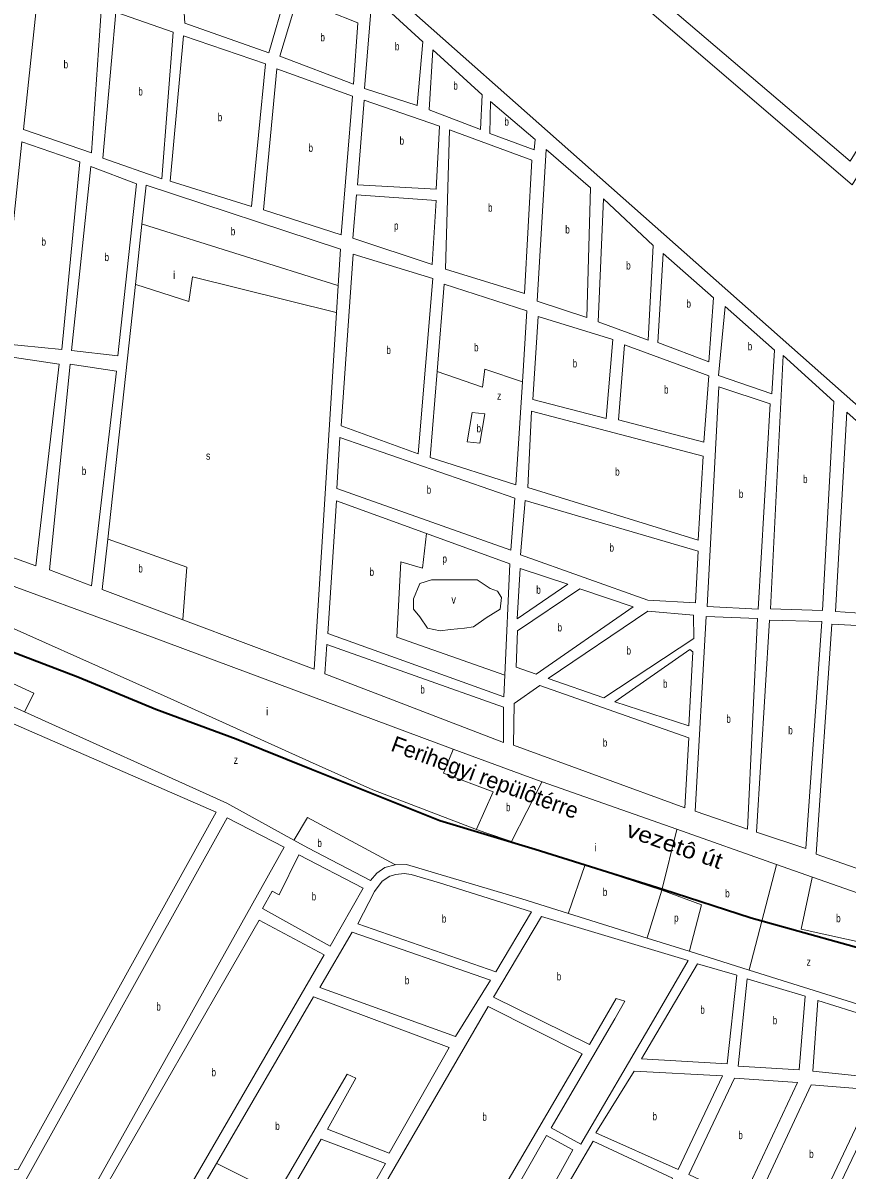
# Model space of a CAD drawing. Extents: x 639657 to 671642, y 222838 to 252123.
# Drawn here: x 659835 to 660865, y 234105 to 235539 of the extents above; entities that cross this region are included whole.
import ezdxf
from ezdxf.enums import TextEntityAlignment as Align

# ---------------------------------------------------------------- set-up
doc = ezdxf.new("R2010")
doc.units = 0
doc.header["$LTSCALE"] = 4
for name, color, linetype, lineweight in [('1', 7, 'Continuous', 13), ('21', 7, 'Continuous', 13), ('57', 7, 'Continuous', 35)]:
    doc.layers.add(name, color=color, linetype=linetype, lineweight=lineweight)
doc.layers.add('22', color=7, linetype='Continuous')
doc.layers.add('7', color=7, linetype='Continuous')

msp = doc.modelspace()

# ---------------------------------------------------------------- linework, layer by layer
at = {"layer": '1'}
for p, q in [((660352.627, 235102.936), (660343.85, 234995.37)), ((660339.207, 234900.437), (660227.01, 234941.26)), ((660483.23, 234421.95), (660423.08, 234321.23)), ((660666.31, 234367.13), (660483.23, 234421.95)), ((660620.04, 234287.52), (660666.31, 234367.13)), ((660198.01, 234321.37), (660076.663, 234113.408))]:
    msp.add_line(p, q, dxfattribs=at)
for points in [[(662304.73, 237303.89), (660926.618, 235017.373), (659898.08, 235928.11), (659895.46, 236172.66), (660871.25, 235336.18), (661598.09, 236505.54), (661748.64, 236753.4), (661864.422, 236938.267), (661836.126, 236944.447)], [(660774.19, 236880.42), (659859.82, 237021.45), (659871.86, 236649.05), (659900.4, 236632.57), (659924.98, 236600.02), (659933.76, 236557.48), (659913.29, 236508.93), (659877.87, 236486.02), (659895.46, 236195.1), (660868.64, 235365.72), (661190.7, 235886.52), (661836.126, 236944.447)], [(659983.657, 235287.226), (659988.93, 235335.74), (660231.77, 235256), (660228.925, 235210.298), (660226.82, 235176.482)], [(659934.04, 234830.74), (659940.877, 234893.637), (659975.446, 235211.681), (659983.657, 235287.226)], [(660459.174, 235090.245), (660464.82, 235178.81), (660361.54, 235212.19), (660352.627, 235102.936)], [(660226.82, 235176.482), (660199.08, 234730.81), (660034.875, 234792.722), (659934.04, 234830.74)], [(660343.85, 234995.37), (660450.95, 234961.25), (660459.174, 235090.245)], [(660227.01, 234941.26), (660216.08, 234775.53), (660435.93, 234696.36), (660437.177, 234723.318)], [(660437.177, 234723.318), (660443.61, 234862.45), (660339.207, 234900.437)], [(659836.822, 234677.735), (659714.7, 234732.84), (659726.369, 234757.248), (659752.964, 234812.874), (659772.12, 234852.94)], [(659772.12, 234852.94), (659995.58, 234771.25), (660372.752, 234631.174)], [(660173.613, 234517.262), (660089.74, 234563.61), (659836.822, 234677.735)], [(660372.752, 234631.174), (660464.15, 234597.23), (660483.688, 234590.342), (660652.138, 234530.953), (660776.939, 234486.953), (660821.598, 234471.208), (660951.31, 234425.476)], [(660300.21, 234486.64), (660287.35, 234483.29), (660277.21, 234476.22), (660269.23, 234467.01), (660190.97, 234507.67), (660173.613, 234517.262)], [(660516.588, 234425.831), (660458.54, 234444.03), (660314.18, 234486.76), (660300.21, 234486.64)], [(661148.366, 234308.457), (661116.35, 234237.8), (660906.261, 234303.665), (660742.611, 234354.971), (660667.711, 234378.453), (660615.084, 234394.952), (660516.588, 234425.831)], [(660152.676, 234075.376), (660240.3, 234224.92), (660251, 234219.76), (660215.57, 234156.04), (660292.64, 234126.11), (660367.76, 234258.41), (660198.01, 234321.37)], [(660423.08, 234321.23), (660542.84, 234262.12), (660576.18, 234319.37)], [(660576.18, 234319.37), (660587.311, 234316.02), (660574.85, 234294.09), (660494.95, 234157.94), (660532.2, 234137.33), (660620.04, 234287.52)], [(660076.663, 234113.408), (660024.54, 234024.08), (660102.07, 233989.01), (660152.676, 234075.376)]]:
    msp.add_lwpolyline(points, dxfattribs=at)
for points in [[(660031.98, 235623.33), (660163.47, 235575.07), (660142.09, 235501.27), (660037.07, 235538.1)], [(659920.77, 235376.43), (659835.4, 235405.42), (659854.87, 235587.11), (659933.12, 235559.67)], [(660177.48, 235569.29), (660253.48, 235538.8), (660248.24, 235461.93), (660156.09, 235497.1)], [(660261.77, 235456.55), (660271.45, 235573.35), (660334.8, 235514.81), (660327.75, 235435.25)], [(659934.76, 235369.51), (660008.33, 235343.73), (660022.61, 235527.07), (659951.16, 235552.09)], [(660019.02, 235340.66), (660035.55, 235522.35), (660137.91, 235487.27), (660120.48, 235309.13)], [(660347.05, 235505.13), (660408.67, 235448.88), (660406.66, 235405.31), (660342.52, 235429.99)], [(660135.74, 235305.11), (660152.22, 235481.27), (660246.83, 235447.18), (660232.69, 235273.74)], [(660261.31, 235442.16), (660253.1, 235336.25), (660351.45, 235330.68), (660355.59, 235409.69)], [(660474.02, 235380.13), (660418.52, 235400.58), (660419.25, 235440.35), (660474.98, 235393.03)], [(660363.06, 235230.85), (660367.99, 235404.97), (660470.91, 235367.2), (660461.62, 235200.56)], [(659905.93, 235365.11), (659883.7, 235130.41), (659807.39, 235137.84), (659833.71, 235390.01)], [(660489.06, 235380.26), (660477.82, 235191.04), (660539.77, 235170.64), (660544.27, 235332.4)], [(659895.52, 235129.39), (659919.77, 235359.25), (659976.96, 235337.56), (659953.55, 235122.66)], [(660251.6, 235323.87), (660351.57, 235316.71), (660346.36, 235236.61), (660247.38, 235269.78)], [(660553.78, 235164.85), (660560.5, 235318.57), (660622.79, 235260.55), (660616.29, 235142.31)], [(660247.73, 235249.68), (660232.81, 235035.01), (660328.89, 234999.96), (660347.1, 235219.13)], [(660628.63, 235139.12), (660692.26, 235115.05), (660698.11, 235194.93), (660635.22, 235250.47)], [(660774.32, 235129.75), (660712.61, 235184), (660704.23, 235097.96), (660771.01, 235074.91)], [(660472.08, 235067.93), (660479.05, 235171.79), (660572, 235142.77), (660563.97, 235044.26)], [(660579.16, 235042.57), (660586.94, 235136.32), (660692.2, 235097.72), (660685.78, 235014.48)], [(659880.02, 235112.14), (659851.03, 234860.26), (659780.03, 234885.72), (659804.27, 235123.35)], [(659952.02, 235103.33), (659920.67, 234835.31), (659868.07, 234855.2), (659893.98, 235112.2)], [(660769.07, 234806.26), (660785.12, 235122.86), (660848.47, 235065.4), (660834.09, 234804.15)], [(660704.65, 235084.02), (660690.08, 234809.35), (660754.04, 234806.12), (660768.99, 235062.54)], [(660470.5, 235053.41), (660465.97, 234958.11), (660678.9, 234892.25), (660684.93, 234997.1)], [(660850.38, 234803.15), (660864.7, 235052.11), (660924.24, 234998.92), (660910.93, 234798.7)], [(660227.29, 234956.56), (660231.14, 235020.67), (660449.88, 234944.71), (660444.61, 234879.86)], [(660678.9, 234878.31), (660462.82, 234941.84), (660456.92, 234873.85), (660615.89, 234817.25), (660675.51, 234814)], [(660515.81, 234837.31), (660456.55, 234856.66), (660452.81, 234793.76)], [(660451.18, 234733.48), (660476.38, 234724.73), (660597.7, 234809.03), (660530.9, 234831.53), (660452.94, 234778.72)], [(660491.45, 234719.5), (660561.09, 234695.33), (660673.25, 234769.41), (660672.99, 234798.42), (660616.01, 234803.28)], [(660688.95, 234796.95), (660675.13, 234553.44), (660740.32, 234530.92), (660753.06, 234794.3)], [(660751.63, 234527.25), (660768.12, 234792.28), (660833.6, 234790.44), (660813.58, 234506.85)], [(660826.53, 234499.99), (660846.05, 234787.07), (660908.93, 234783.87), (660892.8, 234476.4)], [(660435.55, 234683.44), (660214.76, 234761.72), (660212.1, 234725.06), (660435.35, 234639.41)], [(660668.53, 234755.39), (660574.6, 234690.2), (660667.21, 234660.28), (660672.32, 234752.74)], [(659699.52, 234716.41), (660076.22, 234552.38), (659828.92, 234105.86), (659814.95, 234105.27), (659582.24, 234253.04), (659585.45, 234257.88), (659522.42, 234297.89)], [(660667.34, 234645.24), (660480.92, 234710.74), (660448.99, 234688.09), (660447.86, 234635.99), (660662.07, 234557.73)], [(659838.11, 234091.94), (660090.27, 234545.4), (660161.21, 234508.74), (659912.37, 234063.26), (659853.18, 234085.02)], [(660134.43, 234431.78), (660218.94, 234384.95), (660260.16, 234457.27), (660179.81, 234499.04), (660155.01, 234448.86), (660146.49, 234453.63)], [(660426.03, 234352.95), (660253.62, 234412.66), (660274.21, 234453.14), (660283.77, 234466.12), (660293.64, 234472.11), (660300.86, 234474.44), (660311.19, 234475.6), (660320.1, 234474.44), (660355.61, 234463.79), (660470.64, 234427.76)], [(659923.93, 234059.1), (660010.12, 234027.05), (660211.52, 234374.14), (660130.03, 234417.47)], [(660246.19, 234402.39), (660419.14, 234342.15), (660375.7, 234271.91), (660206.07, 234333.2)], [(660607.99, 234243.9), (660677.91, 234362.87), (660727.29, 234348.53), (660714.94, 234237.87)], [(660812.63, 234322.3), (660740.02, 234344.08), (660728.93, 234234.77), (660805.25, 234230.37)], [(660533.81, 234250.22), (660401.49, 234023.92), (660282.31, 234078.73), (660416.2, 234309.35)], [(660934.7, 234283.64), (660828.45, 234316.77), (660822.08, 234228.82), (660906.32, 234219.7)], [(660709.16, 234222.78), (660598.99, 234228.78), (660550.78, 234151.51), (660653.95, 234105.74)], [(660724.23, 234219.69), (660803.12, 234214.49), (660734.14, 234067.72), (660667.26, 234099.36)], [(660819.96, 234211.59), (660898.39, 234205.12), (660814.52, 234028.68), (660748.72, 234059.26)], [(660825.84, 234023.95), (660911.5, 234202.87), (660978.85, 234171.3), (660895.94, 233992.34)], [(660287.92, 234113.17), (660207.62, 234143.6), (660115.09, 233984.95), (660196.39, 233952.24)], [(660522.09, 234130.35), (660452.69, 234004.5), (660416.57, 234020.29), (660489.14, 234148.35)], [(660547.65, 234141.28), (660501.6, 234062.96), (660608.44, 234011.3), (660646.89, 234094.88)]]:
    msp.add_lwpolyline(points, close=True, dxfattribs=at)
at = {"layer": '21'}
for points in [[(659983.657, 235287.226), (659984.157, 235287.069), (660228.425, 235210.455), (660228.925, 235210.298)], [(659975.446, 235211.681), (659975.946, 235211.523), (660042.214, 235190.647), (660046.954, 235221.479), (660226.32, 235176.607), (660226.82, 235176.482)], [(660352.627, 235102.936), (660409.106, 235083.559), (660412.292, 235105.882), (660459.174, 235090.245)], [(660396.358, 235051.669), (660389.984, 235014.995), (660405.919, 235013.401)], [(660405.919, 235013.401), (660412.292, 235050.074), (660396.358, 235051.669)], [(660339.207, 234900.437), (660334.215, 234857.137), (660307.127, 234865.11), (660302.346, 234771.034), (660437.177, 234723.318)], [(659940.877, 234893.637), (659941.377, 234893.46), (660039.844, 234858.613), (660034.913, 234793.222), (660034.875, 234792.722)], [(660389.985, 234842.787), (660378.831, 234842.787), (660361.303, 234842.787), (660345.369, 234842.787), (660331.028, 234838.003), (660323.061, 234818.869), (660323.061, 234806.113), (660331.028, 234796.546), (660340.589, 234782.195), (660356.523, 234779.006), (660369.271, 234780.601), (660386.798, 234782.195), (660397.952, 234783.79), (660413.887, 234794.951), (660431.414, 234806.113), (660433.008, 234820.464), (660428.228, 234828.436), (660418.667, 234831.625)], [(660418.667, 234831.625), (660402.733, 234842.787), (660389.985, 234842.787)], [(659752.964, 234812.874), (659753.464, 234812.651), (660014.962, 234696.163), (660193.138, 234615.425), (660272.141, 234580.102), (660401.757, 234530.691)], [(659726.369, 234757.248), (659726.869, 234757.019), (659848.552, 234701.21), (659837.072, 234678.235), (659836.822, 234677.735)], [(660372.752, 234631.174), (660372.546, 234630.674), (660360.389, 234601.128), (660422.582, 234577.579), (660401.979, 234531.191), (660401.757, 234530.691)], [(660445.494, 234515.813), (660445.75, 234516.313), (660483.432, 234589.842), (660483.688, 234590.342)], [(660173.613, 234517.262), (660173.913, 234517.762), (660190.617, 234545.62), (660299.71, 234486.909), (660300.21, 234486.64)], [(660401.757, 234530.691), (660413.337, 234526.276), (660445.494, 234515.813), (660537.244, 234485.96), (660633.224, 234454.731)], [(660633.224, 234454.731), (660652.014, 234530.453), (660652.138, 234530.953)], [(660516.588, 234425.831), (660516.76, 234426.331), (660537.072, 234485.46), (660537.244, 234485.96)], [(660776.939, 234486.953), (660776.809, 234486.453), (660742.741, 234355.471), (660742.611, 234354.971)], [(660821.598, 234471.208), (660821.49, 234470.708), (660807.51, 234406.01), (660945.345, 234375.733), (660951.25, 234424.976), (660951.31, 234425.476)], [(660633.224, 234454.731), (660615.236, 234395.452), (660615.084, 234394.952)], [(660633.224, 234454.731), (660683.123, 234436.287), (660667.844, 234378.953), (660667.711, 234378.453)], [(660152.676, 234075.376), (660152.176, 234075.626), (660077.163, 234113.158), (660076.663, 234113.408)]]:
    msp.add_lwpolyline(points, dxfattribs=at)
at = {"layer": '57'}
for points in [[(658077.341, 235441.397), (658220.125, 235394.585), (658309.669, 235358.523), (658400.385, 235328.541), (658490.513, 235295.056), (658569.221, 235267.577), (658705.905, 235220.513), (658936.464, 235134.353), (659126.231, 235045.15), (659324.484, 234952.684), (659514.695, 234872.005), (659747.259, 234781.138), (659903.4, 234721.445), (660001.146, 234680.802)], [(660001.146, 234680.802), (660101.432, 234643.97), (660195.37, 234605.868), (660355.954, 234541.729), (660475.281, 234506.166), (660634.596, 234455.999), (660745.037, 234420.437), (660924.662, 234370.268)]]:
    msp.add_lwpolyline(points, dxfattribs=at)

# ---------------------------------------------------------------- texts
at = {"layer": '22'}
msp.add_text('Ferihegyi repülôtérre', height=20, rotation=339.63, dxfattribs=at).set_placement((660409.077, 234586.425), align=Align.CENTER)
at = {"layer": '22', "width": 1.15}
msp.add_text('vezetô út', height=20, rotation=340.58, dxfattribs=at).set_placement((660646.171, 234501.682), align=Align.CENTER)
at = {"layer": '7'}
for s, width, p in [('b', 0.75, (660206.737, 235515.61)), ('b', 0.75, (660299.798, 235504.3)), ('b', 0.75, (659885.726, 235481.77)), ('b', 0.75, (659979.123, 235447.91)), ('b', 0.75, (660372.883, 235455.22)), ('b', 0.75, (660078.381, 235415.74)), ('b', 0.75, (660436.704, 235410.24)), ('b', 0.75, (660305.68, 235386.42)), ('b', 0.75, (660191.831, 235377.505)), ('b', 0.75, (660416.207, 235302.765)), ('b', 0.75, (660094.659, 235273.152)), ('p', 0.75, (660298.697, 235280.24)), ('b', 0.75, (660512.76, 235275.45)), ('b', 0.75, (659858.078, 235260.21)), ('b', 0.75, (659936.863, 235240.955)), ('b', 0.75, (660588.891, 235230.44)), ('b', 0.75, (660664.216, 235182.76)), ('b', 0.75, (660398.753, 235128.177)), ('b', 0.75, (660740.8, 235129.455)), ('b', 0.75, (660289.158, 235124.82)), ('b', 0.75, (660521.969, 235108.025)), ('b', 0.75, (660636.181, 235075.4)), ('z', 0.8, (660427.435, 235067.585)), ('b', 0.75, (660401.866, 235026.914)), ('s', 0.8, (660063.682, 234992.729)), ('b', 0.75, (659908.443, 234973.755)), ('b', 0.75, (660575.102, 234972.83)), ('b', 0.75, (660809.951, 234963.505)), ('b', 0.75, (660339.505, 234950.265)), ('b', 0.75, (660729.71, 234945.07)), ('b', 0.75, (660568.076, 234877.92)), ('p', 0.75, (660359.247, 234864.071)), ('b', 0.75, (659979.142, 234851.842)), ('b', 0.75, (660268.119, 234847.511)), ('b', 0.75, (660476.493, 234825.21)), ('v', 0.85, (660370.401, 234813.047)), ('b', 0.75, (660503.074, 234778.13)), ('b', 0.75, (660589.286, 234749.305)), ('b', 0.75, (660331.598, 234700.565)), ('b', 0.75, (660634.924, 234707.835)), ('b', 0.75, (660714.078, 234663.935)), ('b', 0.75, (660791.448, 234649.565)), ('b', 0.75, (660559.67, 234634.235)), ('z', 0.8, (660098.353, 234612.686)), ('b', 0.75, (660438.644, 234553.496)), ('b', 0.75, (660202.945, 234508.719)), ('b', 0.75, (660195.761, 234441.995)), ('b', 0.75, (660559.67, 234447.527)), ('b', 0.75, (660712.632, 234445.845)), ('b', 0.75, (660358.52, 234414.275)), ('p', 0.75, (660648.772, 234415.345)), ('b', 0.75, (660851.319, 234414.75)), ('z', 0.8, (660814.421, 234360.378)), ('b', 0.75, (660502.031, 234342.035)), ('b', 0.75, (660312.204, 234337.15)), ('b', 0.75, (660001.622, 234304.33)), ('b', 0.75, (660681.547, 234300.37)), ('b', 0.75, (660772.033, 234287.225)), ('b', 0.75, (660070.578, 234222.26)), ('b', 0.75, (660621.788, 234167.26)), ('b', 0.75, (660150.243, 234155.19)), ('b', 0.75, (660409.141, 234166.635)), ('b', 0.75, (660729.054, 234143.705)), ('b', 0.75, (660817.591, 234120.135))]:
    msp.add_text(s, height=10, dxfattribs=dict(at, width=width)).set_placement(p)
for p in [(660022.372, 235218.603), (660138.695, 234673.24), (660548.837, 234503.353)]:
    msp.add_text('i', height=10, dxfattribs=at).set_placement(p)

doc.saveas('drawing.dxf')
